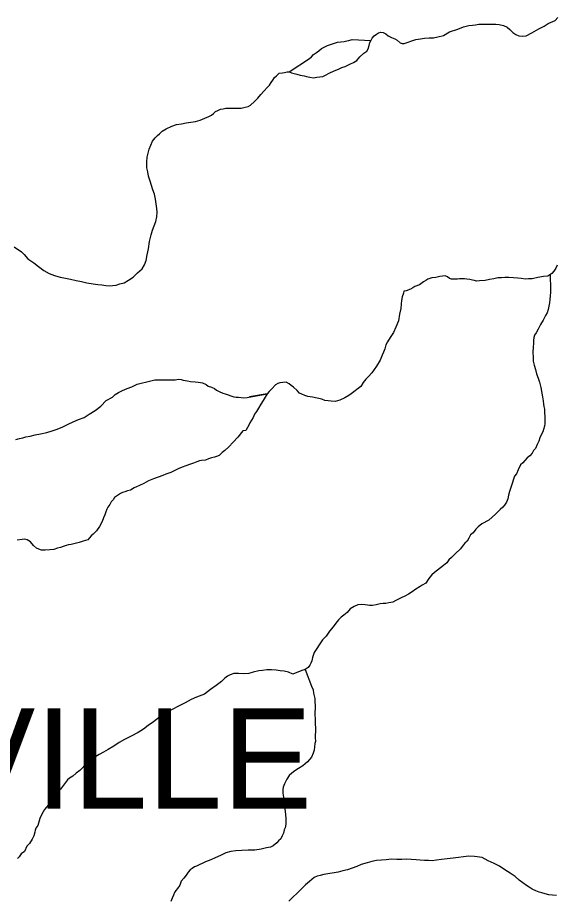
# Model space of a CAD drawing. Extents: x 2010165 to 2382125, y 1060529 to 1407316.
# Drawn here: x 2211887 to 2214564, y 1204883 to 1209274 of the extents above; entities that cross this region are included whole.
import ezdxf

# ---------------------------------------------------------------- set-up
doc = ezdxf.new("R2010")
doc.units = 0
doc.layers.add('GM_X_Corporation_Text', color=7, linetype='Continuous')
doc.layers.add('GM_X_Minor_River', color=7, linetype='Continuous')

msp = doc.modelspace()

# ---------------------------------------------------------------- linework, layer by layer
at = {"layer": 'GM_X_Minor_River'}
for points in [[(2212922.2, 1208823.5), (2212940.2, 1208823.7), (2212956.2, 1208823.9), (2212976.3, 1208824.2), (2212998.3, 1208824.5), (2213018.3, 1208828.8), (2213032.3, 1208832.9), (2213044.2, 1208839.1), (2213064, 1208857.4), (2213079.8, 1208873.7), (2213095.6, 1208892), (2213111.4, 1208910.2), (2213127.2, 1208926.5), (2213139.1, 1208938.7), (2213146.9, 1208950.8), (2213154.8, 1208963), (2213162.6, 1208977.1), (2213172.5, 1208985.3), (2213186.4, 1208997.5), (2213202.4, 1208999.7), (2213212.4, 1209001.9), (2213226.4, 1209004.1), (2213238.4, 1209004.2), (2213248.5, 1209000.3), (2213274.6, 1208992.6), (2213290.7, 1208988.8), (2213310.8, 1208985.1), (2213322.9, 1208981.2), (2213338.9, 1208977.4), (2213357, 1208975.6), (2213373, 1208977.8), (2213389, 1208980), (2213403, 1208982.2), (2213416.9, 1208988.4), (2213434.8, 1208998.7), (2213460.7, 1209009.1), (2213480.7, 1209017.3), (2213498.6, 1209025.6), (2213514.5, 1209031.8), (2213524.5, 1209036), (2213540.4, 1209044.2), (2213556.4, 1209050.4), (2213572.3, 1209060.7), (2213588.1, 1209078.9), (2213607.9, 1209097.3), (2213621.7, 1209107.5), (2213629.6, 1209119.6), (2213633.4, 1209135.7), (2213637.2, 1209149.8), (2213643.1, 1209162), (2213649, 1209172.1), (2213658.8, 1209184.2), (2213670.7, 1209192.4), (2213680.7, 1209198.6), (2213692.6, 1209202.7), (2213702.7, 1209200.9), (2213716.8, 1209193), (2213729, 1209183.1), (2213745.1, 1209175.3), (2213761.2, 1209169.5), (2213773.3, 1209161.6), (2213787.5, 1209149.7), (2213797.6, 1209145.9), (2213807.6, 1209146), (2213865.4, 1209164.8), (2213889.4, 1209169.1), (2213909.4, 1209171.4), (2213931.4, 1209173.7), (2213953.5, 1209173.9), (2213975.5, 1209178.2), (2214003.4, 1209184.6), (2214033.2, 1209203.1), (2214075.1, 1209217.7), (2214103.1, 1209228.1), (2214129, 1209234.4), (2214147, 1209236.6), (2214163, 1209238.8), (2214179, 1209241.1), (2214203.1, 1209241.4), (2214225.1, 1209241.7), (2214245.1, 1209241.9), (2214263.2, 1209242.1), (2214279.2, 1209240.3), (2214301.3, 1209234.6), (2214319.5, 1209226.8), (2214333.6, 1209214.9), (2214347.9, 1209201.1), (2214362, 1209191.2), (2214378.1, 1209183.4), (2214394.2, 1209181.6), (2214414.2, 1209183.8), (2214442.1, 1209198.3), (2214477.9, 1209218.8), (2214503.7, 1209231.2), (2214523.6, 1209245.5), (2214547.5, 1209255.8), (2214557.5, 1209259.9), (2214571.3, 1209274.2)], [(2213235.9, 1209004.2), (2213337.7, 1209071.7), (2213347.6, 1209079.9), (2213357.5, 1209090.1), (2213371.4, 1209100.3), (2213383.3, 1209108.4), (2213397.2, 1209120.7), (2213413.1, 1209128.9), (2213427, 1209135.1), (2213441, 1209141.3), (2213456.9, 1209145.5), (2213476.9, 1209151.8), (2213492.9, 1209154), (2213508.9, 1209156.2), (2213522.9, 1209158.4), (2213532.9, 1209160.6), (2213548.9, 1209164.8), (2213642.1, 1209160)], [(2211869.3, 1208133.5), (2211905.7, 1208109.9), (2211919.9, 1208096), (2211938.2, 1208074.2), (2211966.5, 1208054.5), (2211990.8, 1208036.7), (2212017.1, 1208017), (2212043.4, 1208001.2), (2212069.5, 1207991.5), (2212097.7, 1207983.9), (2212123.8, 1207978.2), (2212149.9, 1207972.5), (2212178.1, 1207966.8), (2212204.2, 1207961.1), (2212230.3, 1207955.4), (2212262.4, 1207949.8), (2212284.5, 1207946.1), (2212304.6, 1207944.3), (2212324.6, 1207942.6), (2212342.7, 1207940.8), (2212358.7, 1207941), (2212376.7, 1207943.3), (2212394.7, 1207949.5), (2212416.6, 1207955.8), (2212438.5, 1207968.1), (2212460.4, 1207982.5), (2212482.1, 1208004.8), (2212505.9, 1208025.2), (2212517.6, 1208045.4), (2212525.4, 1208065.6), (2212531, 1208093.8), (2212536.7, 1208124), (2212542.2, 1208160.2), (2212549.8, 1208194.4), (2212557.5, 1208216.6), (2212565.2, 1208238.8), (2212572.9, 1208260.9), (2212578.6, 1208283.1), (2212580.3, 1208307.2), (2212578.1, 1208325.2), (2212575.8, 1208347.3), (2212571.5, 1208371.3), (2212567.2, 1208395.4), (2212558.8, 1208417.3), (2212552.5, 1208439.4), (2212546.2, 1208461.4), (2212537.9, 1208485.3), (2212533.6, 1208507.4), (2212529.4, 1208527.4), (2212529, 1208557.5), (2212530.7, 1208579.6), (2212540.2, 1208619.9), (2212547.9, 1208640.1), (2212557.7, 1208660.3), (2212569.5, 1208676.5), (2212581.3, 1208688.7), (2212591.2, 1208696.8), (2212605.1, 1208709), (2212625, 1208721.3), (2212652.9, 1208733.7), (2212676.8, 1208742.1), (2212700.8, 1208746.4), (2212724.8, 1208750.7), (2212746.8, 1208755), (2212770.8, 1208757.3), (2212794.7, 1208763.7), (2212816.6, 1208774), (2212836.6, 1208782.3), (2212850.5, 1208788.5), (2212860.4, 1208796.6), (2212870.3, 1208806.8), (2212882.2, 1208813), (2212894.2, 1208819.1), (2212908.2, 1208821.3), (2212922.2, 1208823.5)], [(2214567.4, 1208043.5), (2214561.6, 1208027.4), (2214551.8, 1208013.2), (2214541.9, 1208001), (2214522.1, 1207988.7), (2214500, 1207986.4), (2214472.1, 1207982.1), (2214444.1, 1207975.7), (2214426.1, 1207975.4), (2214410.1, 1207973.2), (2214390, 1207977), (2214371.9, 1207978.8), (2214351.9, 1207980.5), (2214327.8, 1207982.2), (2214307.8, 1207982), (2214291.8, 1207979.8), (2214273.7, 1207979.5), (2214253.8, 1207975.3), (2214231.8, 1207971), (2214209.8, 1207966.7), (2214181.8, 1207964.3), (2214167.7, 1207964.1), (2214157.7, 1207966), (2214147.7, 1207967.9), (2214133.6, 1207971.7), (2214119.5, 1207973.6), (2214107.5, 1207975.4), (2214095.5, 1207975.2), (2214083.4, 1207975.1), (2214073.5, 1207972.9), (2214043.4, 1207972.6), (2214033.3, 1207976.5), (2214023.2, 1207984.4), (2214011.1, 1207990.2), (2213985.1, 1207985.9), (2213965.1, 1207981.6), (2213945.1, 1207979.3), (2213935.1, 1207977.2), (2213925.2, 1207973.1), (2213915.2, 1207966.9), (2213903.3, 1207960.7), (2213883.5, 1207944.4), (2213861.5, 1207936.1), (2213851.6, 1207930), (2213839.7, 1207923.8), (2213817.7, 1207915.5), (2213805.7, 1207913.3), (2213803.9, 1207903.3), (2213798.1, 1207885.1), (2213794.3, 1207867), (2213792.5, 1207850.9), (2213790.8, 1207826.8), (2213785.2, 1207798.6), (2213779.6, 1207766.4), (2213766, 1207734.1), (2213754.3, 1207707.9), (2213738.6, 1207683.6), (2213724.9, 1207661.3), (2213717.1, 1207647.2), (2213711.3, 1207627.1), (2213705.5, 1207610.9), (2213697.7, 1207594.8), (2213688, 1207570.5), (2213670.4, 1207540.2), (2213646.8, 1207507.8), (2213631, 1207489.5), (2213617.1, 1207475.3), (2213603.3, 1207459), (2213591.6, 1207438.8), (2213544, 1207402.1), (2213532.1, 1207393.9), (2213512.1, 1207383.6), (2213488.3, 1207371.2), (2213464.3, 1207364.9), (2213444.2, 1207366.7), (2213430.2, 1207368.5), (2213414.1, 1207370.3), (2213398, 1207376.1), (2213375.9, 1207381.9)], [(2214533.4, 1207995.7), (2214535, 1207920.6), (2214535.2, 1207906.6), (2214533.4, 1207890.5), (2214531.6, 1207872.4), (2214529.8, 1207856.3), (2214526, 1207838.2), (2214524.2, 1207822.1), (2214518.5, 1207806), (2214510.6, 1207791.8), (2214498.9, 1207769.6), (2214485.2, 1207747.3), (2214473.4, 1207725.1), (2214463.6, 1207706.9), (2214455.8, 1207694.8), (2214451.9, 1207682.7), (2214450.1, 1207668.6), (2214450.3, 1207654.6), (2214448.6, 1207634.4), (2214446.9, 1207610.3), (2214449.2, 1207584.3), (2214449.5, 1207566.2), (2214453.7, 1207546.2), (2214460, 1207524.2), (2214466.3, 1207502.2), (2214474.6, 1207480.2), (2214480.9, 1207460.2), (2214487.3, 1207434.2), (2214491.6, 1207406.1), (2214495.9, 1207388.1), (2214498.2, 1207368.1), (2214500.4, 1207352.1), (2214502.5, 1207340), (2214504.7, 1207326), (2214505, 1207305.9), (2214507.2, 1207291.9), (2214507.3, 1207277.9), (2214507.5, 1207265.8), (2214507.6, 1207255.8), (2214505.8, 1207241.7), (2214500, 1207225.6), (2214496.2, 1207213.5), (2214486.4, 1207195.3), (2214482.5, 1207183.2), (2214476.8, 1207167.1), (2214468.9, 1207150.9), (2214461.2, 1207130.7), (2214451.3, 1207120.6), (2214443.5, 1207108.4), (2214431.6, 1207094.2), (2214419.7, 1207084), (2214407.9, 1207071.8), (2214398, 1207059.6), (2214386.1, 1207049.4), (2214374.4, 1207025.2), (2214366.7, 1207005), (2214356.8, 1206992.9), (2214351, 1206978.8), (2214345.3, 1206956.6), (2214337.5, 1206936.4), (2214331.8, 1206916.3), (2214326, 1206898.1), (2214322.2, 1206880), (2214316.4, 1206863.9), (2214306.6, 1206849.7), (2214298.7, 1206839.6), (2214284.8, 1206827.3), (2214261.1, 1206804.9), (2214229.4, 1206774.4), (2214193.6, 1206755.9), (2214175.8, 1206741.6), (2214163.9, 1206729.4), (2214150.1, 1206711.2), (2214138.2, 1206701), (2214128.4, 1206684.8), (2214120.6, 1206670.6), (2214108.7, 1206660.5), (2214100.8, 1206650.3), (2214087, 1206632.1), (2214061.3, 1206607.6), (2214043.5, 1206589.4), (2214029.7, 1206577.1), (2214019.8, 1206563), (2214004, 1206548.7), (2213958.4, 1206514), (2213944.5, 1206501.8), (2213934.6, 1206491.6), (2213926.8, 1206479.5), (2213915, 1206461.2), (2213897.1, 1206451), (2213887.1, 1206444.8), (2213865.3, 1206430.5), (2213847.4, 1206418.2), (2213829.5, 1206405.9), (2213811.6, 1206395.7), (2213793.7, 1206387.4), (2213779.8, 1206381.2), (2213765.8, 1206375), (2213751.9, 1206366.8), (2213731.9, 1206362.5), (2213715.9, 1206360.3)], [(2212189.2, 1207274.4), (2212217.1, 1207284.8), (2212242.9, 1207301.1), (2212272.7, 1207319.6), (2212300.5, 1207342), (2212326.2, 1207370.5), (2212358, 1207386.9), (2212371.9, 1207399.2), (2212387.7, 1207409.4), (2212407.7, 1207419.7), (2212431.6, 1207430), (2212453.5, 1207438.3), (2212481.4, 1207450.8), (2212549.3, 1207467.7), (2212569.3, 1207471.9), (2212593.3, 1207472.2), (2212607.3, 1207472.4), (2212621.3, 1207472.6), (2212637.4, 1207472.8), (2212653.4, 1207473), (2212669.4, 1207473.2), (2212685.4, 1207475.4), (2212699.5, 1207473.6), (2212709.5, 1207471.7), (2212719.6, 1207469.8), (2212731.6, 1207468), (2212745.7, 1207464.2), (2212769.8, 1207462.5), (2212783.8, 1207460.6), (2212795.8, 1207458.8), (2212805.9, 1207456.9), (2212824, 1207449.1), (2212834.2, 1207441.2), (2212850.3, 1207435.4), (2212864.4, 1207429.5), (2212874.5, 1207421.6), (2212888.6, 1207413.8), (2212906.7, 1207406), (2212918.8, 1207402.1), (2212932.9, 1207398.3), (2212947, 1207392.4), (2212961.1, 1207388.6), (2212973.1, 1207386.8), (2212985.1, 1207386.9), (2212997.2, 1207385.1), (2213011.2, 1207383.2), (2213027.2, 1207385.4), (2213127.2, 1207402.8), (2213039.2, 1207387.6), (2213041.2, 1207387.6)], [(2213375.9, 1207381.9), (2213351.8, 1207385.6), (2213329.7, 1207389.3), (2213313.6, 1207395.1), (2213299.5, 1207401), (2213287.4, 1207406.8), (2213275.2, 1207418.7), (2213257, 1207436.6), (2213246.9, 1207444.5), (2213236.7, 1207452.3), (2213220.6, 1207460.2), (2213204.6, 1207460), (2213190.6, 1207457.8), (2213180.6, 1207453.6), (2213168.7, 1207447.5), (2213150.9, 1207427.2), (2213137.1, 1207414.9), (2213127.2, 1207402.8), (2213117.4, 1207386.6), (2213107.6, 1207370.4), (2213095.8, 1207352.2), (2213084, 1207332), (2213074.2, 1207315.8), (2213064.4, 1207301.6), (2213056.6, 1207285.4), (2213048.8, 1207271.3), (2213040.9, 1207259.1), (2213035.1, 1207247), (2213029.2, 1207234.9), (2213021.4, 1207220.7), (2213005.4, 1207218.5), (2212981.7, 1207188.1), (2212958, 1207161.7), (2212936.3, 1207139.4), (2212916.5, 1207121), (2212902.6, 1207110.8), (2212888.8, 1207096.6), (2212874.8, 1207090.4), (2212864.8, 1207088.3), (2212850.9, 1207084.1), (2212834.9, 1207079.8), (2212820.9, 1207073.6), (2212800.9, 1207071.4), (2212790.9, 1207069.2), (2212777, 1207065.1), (2212761, 1207058.8), (2212745.1, 1207052.6), (2212723.2, 1207044.3), (2212705.2, 1207038), (2212685.3, 1207029.8), (2212667.3, 1207021.5), (2212647.4, 1207011.2), (2212623.5, 1207002.9), (2212607.6, 1206996.6), (2212585.6, 1206988.3), (2212561.7, 1206980), (2212537.8, 1206969.6), (2212513.9, 1206957.3), (2212492, 1206947), (2212478.1, 1206940.8), (2212466.1, 1206934.6), (2212448.2, 1206924.3), (2212432.2, 1206920.1), (2212420.3, 1206915.9), (2212408.3, 1206911.8), (2212398.3, 1206907.6), (2212368.6, 1206887.2), (2212360.7, 1206875.1), (2212350.8, 1206864.9), (2212345, 1206852.8), (2212335.1, 1206838.6), (2212329.3, 1206828.5), (2212325.4, 1206816.4), (2212319.6, 1206800.2), (2212313.8, 1206786.1), (2212306, 1206767.9), (2212294.3, 1206743.7), (2212278.6, 1206721.4), (2212262.8, 1206705.2), (2212252.8, 1206697), (2212235.1, 1206676.7), (2212213.1, 1206670.4), (2212193.2, 1206664.1), (2212173.2, 1206657.8), (2212153.2, 1206653.6), (2212139.2, 1206651.4), (2212127.2, 1206649.2), (2212113.3, 1206643), (2212099.3, 1206638.8), (2212085.4, 1206634.6), (2212067.4, 1206628.4), (2212047.4, 1206626.1), (2212023.4, 1206625.8), (2212005.3, 1206625.6), (2211991.3, 1206629.4), (2211981.2, 1206635.3), (2211964.9, 1206649.2), (2211950.7, 1206667.1), (2211934.5, 1206676.9), (2211922.5, 1206680.7), (2211908.5, 1206678.6)], [(2211877.9, 1207176), (2211895.9, 1207180.3), (2211911.8, 1207184.5), (2211927.8, 1207188.7), (2211949.8, 1207193), (2211973.8, 1207199.3), (2211999.7, 1207203.7), (2212031.7, 1207210.1), (2212057.7, 1207218.5), (2212083.6, 1207226.8), (2212111.5, 1207239.2), (2212137.4, 1207251.6), (2212163.2, 1207264), (2212189.2, 1207274.4)], [(2211908.5, 1206678.6), (2211884.5, 1206674.2)], [(2213715.9, 1206360.3), (2213703.9, 1206360.2), (2213687.9, 1206358), (2213667.9, 1206353.7), (2213650, 1206349.4), (2213635.9, 1206349.3), (2213625.9, 1206351.1), (2213613.8, 1206353), (2213595.8, 1206354.8), (2213577.8, 1206352.6), (2213559.9, 1206344.3), (2213539.9, 1206334), (2213524.2, 1206315.7), (2213508.3, 1206301.5), (2213494.4, 1206291.2), (2213480.6, 1206279), (2213468.8, 1206262.8), (2213455, 1206244.6), (2213437.2, 1206222.3), (2213419.5, 1206197.9), (2213401.7, 1206179.6), (2213388, 1206159.4), (2213370.3, 1206131.1), (2213360.5, 1206116.9), (2213356.6, 1206106.8), (2213352.8, 1206090.7), (2213349, 1206074.6), (2213343.2, 1206062.5), (2213339.3, 1206052.4), (2213331.4, 1206042.2), (2213315.5, 1206032), (2213299.5, 1206025.8), (2213253.7, 1206009.1), (2213233.5, 1206018.9), (2213211.4, 1206022.6), (2213191.4, 1206024.4), (2213171.3, 1206028.1), (2213149.2, 1206029.9), (2213125.2, 1206029.6), (2213103.2, 1206027.3), (2213085.2, 1206025), (2213057.2, 1206018.7), (2213035.2, 1206012.4), (2213009.2, 1206010), (2212985.2, 1206011.7), (2212961.1, 1206011.4), (2212943.2, 1206005.2), (2212929.2, 1205999), (2212917.3, 1205988.8), (2212899.5, 1205972.5), (2212873.7, 1205952.1), (2212846, 1205931.6), (2212816.2, 1205909.2), (2212776.3, 1205894.6), (2212748.4, 1205882.2), (2212718.6, 1205865.8), (2212686.7, 1205849.3), (2212654.9, 1205832.8), (2212621.1, 1205814.3), (2212591.3, 1205793.9), (2212561.5, 1205771.4), (2212535.7, 1205753), (2212511.9, 1205734.7), (2212486.1, 1205718.3), (2212450.3, 1205699.7), (2212418.4, 1205683.3), (2212390.6, 1205668.9), (2212364.8, 1205650.5), (2212336.9, 1205634.1), (2212313.1, 1205619.7), (2212291.2, 1205609.4), (2212275.3, 1205599.1), (2212259.4, 1205584.9), (2212237.6, 1205566.5), (2212213.8, 1205548.2), (2212196, 1205529.9), (2212178.2, 1205515.6), (2212160.3, 1205501.3), (2212144.4, 1205491.1), (2212134.5, 1205482.9), (2212099.1, 1205436.3), (2212083.3, 1205418), (2212067.5, 1205397.7), (2212049.9, 1205369.4), (2212020.3, 1205334.9), (2212006.5, 1205312.6), (2211996.8, 1205290.4), (2211987.2, 1205256.2), (2211977.4, 1205242), (2211973.5, 1205231.9), (2211971.6, 1205221.8), (2211967.9, 1205203.7), (2211958.1, 1205187.5), (2211946.3, 1205165.3), (2211932.5, 1205153.1), (2211920.8, 1205126.8), (2211904.9, 1205114.6), (2211895.1, 1205100.4), (2211885.2, 1205092.2)], [(2213315.1, 1206031.9), (2213346.7, 1205948.1), (2213354.9, 1205930.1), (2213357.1, 1205914.1), (2213361.3, 1205900.1), (2213363.5, 1205888.1), (2213363.7, 1205868), (2213365.9, 1205856), (2213366.1, 1205837.9), (2213364.4, 1205819.8), (2213364.6, 1205801.8), (2213364.7, 1205791.7), (2213364.9, 1205777.7), (2213367.6, 1205723.5), (2213365.9, 1205705.4), (2213366, 1205693.4), (2213366.3, 1205673.3), (2213364.4, 1205663.2), (2213362.6, 1205647.1), (2213360.8, 1205631.1), (2213355, 1205614.9), (2213347.3, 1205594.8), (2213327.5, 1205572.4), (2213303.8, 1205552), (2213281.9, 1205539.7), (2213264, 1205527.4), (2213250.1, 1205515.2), (2213236.3, 1205505), (2213224.5, 1205486.8), (2213212.8, 1205462.5), (2213207, 1205446.4), (2213205.1, 1205434.3), (2213205.4, 1205416.3), (2213207.6, 1205396.2), (2213209.9, 1205378.2), (2213212.2, 1205354.1), (2213216.6, 1205326.1), (2213218.8, 1205308), (2213219, 1205289.9), (2213219.4, 1205261.8), (2213215.6, 1205243.7), (2213211.8, 1205233.6), (2213208, 1205217.5), (2213202.1, 1205203.4), (2213194.3, 1205189.3), (2213182.4, 1205179.1), (2213174.5, 1205168.9), (2213156.7, 1205154.6), (2213142.7, 1205148.4), (2213122.8, 1205144.2), (2213096.8, 1205137.8), (2213064.8, 1205133.4), (2213032.7, 1205133), (2213000.7, 1205130.6), (2212970.7, 1205130.2), (2212946.7, 1205125.9), (2212920.7, 1205119.5), (2212894.8, 1205107.1), (2212868.9, 1205094.8), (2212847, 1205084.4), (2212821.1, 1205074.1), (2212775.3, 1205053.4), (2212765.4, 1205049.3), (2212753.4, 1205041.1), (2212743.5, 1205034.9), (2212733.6, 1205022.8), (2212723.8, 1205008.6), (2212712, 1204994.4), (2212700.2, 1204978.2), (2212692.4, 1204958), (2212680.6, 1204941.8), (2212672.7, 1204931.6), (2212666.8, 1204921.5), (2212661, 1204909.4), (2212655.2, 1204893.3), (2212647.4, 1204877.1)], [(2214564.5, 1204907.6), (2214544.4, 1204909.3), (2214526.4, 1204911.1), (2214508.3, 1204914.9), (2214492.2, 1204920.7), (2214478.1, 1204924.6), (2214462, 1204930.4), (2214443.9, 1204938.2), (2214429.7, 1204948), (2214415.6, 1204957.9), (2214397.4, 1204969.7), (2214379.2, 1204983.5), (2214358.9, 1205001.3), (2214334.6, 1205019.1), (2214308.3, 1205034.8), (2214282.1, 1205052.6), (2214255.8, 1205066.3), (2214225.6, 1205079.9), (2214195.4, 1205095.6), (2214157.2, 1205101.2), (2214129.1, 1205102.8), (2214103.1, 1205100.5), (2214077.1, 1205096.1), (2214051.1, 1205093.8), (2214021.1, 1205089.4), (2213993.1, 1205087), (2213969.1, 1205082.7), (2213947.1, 1205080.4), (2213929, 1205082.2), (2213909, 1205081.9), (2213886.9, 1205083.6), (2213866.9, 1205085.4), (2213842.8, 1205087.1)], [(2213842.8, 1205087.1), (2213820.8, 1205088.8), (2213796.7, 1205086.5), (2213770.7, 1205086.2), (2213744.6, 1205087.9), (2213718.6, 1205085.5), (2213694.6, 1205083.2), (2213670.6, 1205080.9), (2213646.6, 1205076.6), (2213624.6, 1205070.3), (2213594.7, 1205061.9), (2213572.8, 1205051.5), (2213548.9, 1205043.2), (2213526.9, 1205034.9), (2213502.9, 1205030.6), (2213479, 1205024.2), (2213409, 1205011.3), (2213391, 1205007.1), (2213375.1, 1205002.8), (2213361.1, 1204996.6), (2213337.4, 1204976.3), (2213317.5, 1204959.9), (2213295.8, 1204939.6), (2213276, 1204919.3), (2213254.2, 1204898.9), (2213234.4, 1204878.6)]]:
    msp.add_lwpolyline(points, dxfattribs=at)

# ---------------------------------------------------------------- texts
at = {"layer": 'GM_X_Corporation_Text'}
msp.add_text('BRECKSVILLE', height=500, rotation=0, dxfattribs=at).set_placement((2208778.8, 1205338.7))

doc.saveas('drawing.dxf')
